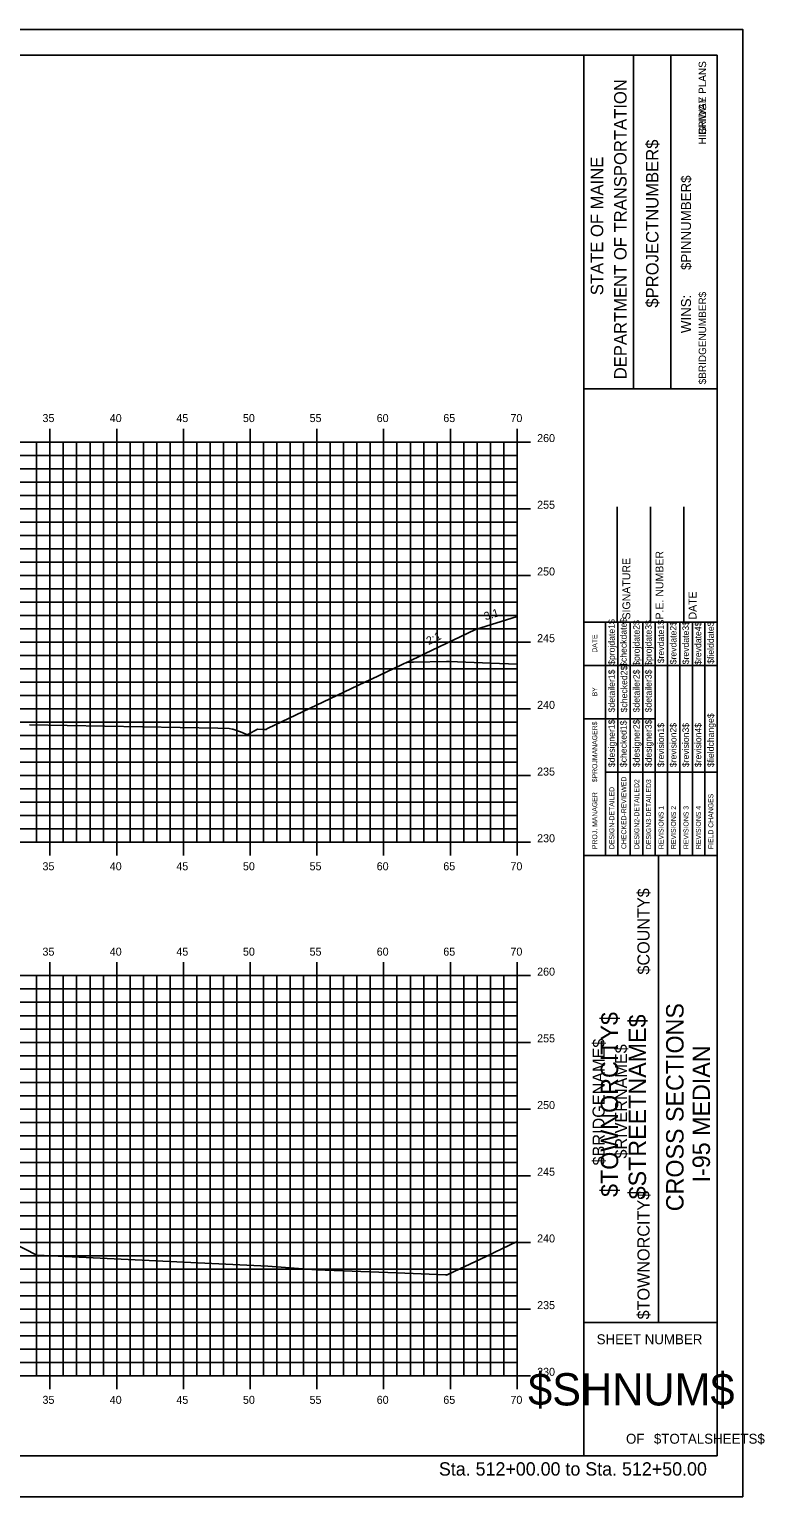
# Model space of a CAD drawing. Extents: x 1168600 to 1177589, y 610178 to 611246.
# Drawn here: x 1172877.5 to 1172932.6, y 610268.7 to 610378.7 of the extents above; entities that cross this region are included whole.
import ezdxf

# ---------------------------------------------------------------- set-up
doc = ezdxf.new("R2010")
doc.units = 0
for name, color, linetype in [('_Station Equation', 7, 'Continuous'), ('ANNOTATION', 7, 'Continuous'), ('BORDER', 7, 'Continuous'), ('BRIDGE_TITLE', 7, 'Continuous'), ('D_Text_Standard', 7, 'Continuous'), ('H_V ANNOTATION', 7, 'Continuous'), ('HIGHWAY_TITLE', 7, 'Continuous'), ('MAJOR', 7, 'Continuous'), ('MINOR', 7, 'Continuous'), ('PLOT BOUNDARY', 7, 'Continuous')]:
    doc.layers.add(name, color=color, linetype=linetype)

msp = doc.modelspace()

# ---------------------------------------------------------------- linework, layer by layer
at = {"layer": '_Station Equation'}
for points in [[(1172877.5, 610326.6), (1172891.61, 610326.36), (1172892.46, 610326.33), (1172892.7, 610326.28), (1172892.73, 610326.28), (1172893.31, 610326.09), (1172893.84, 610325.86), (1172893.87, 610325.88), (1172894.58, 610326.27), (1172894.98, 610326.26), (1172895.26, 610326.25), (1172895.26, 610326.25), (1172895.27, 610326.28), (1172895.27, 610326.28), (1172895.27, 610326.28), (1172895.27, 610326.28), (1172895.27, 610326.28), (1172895.27, 610326.28), (1172895.3, 610326.3), (1172895.4, 610326.35), (1172902.63, 610329.79), (1172903.01, 610329.97), (1172903.13, 610330.03), (1172905.39, 610331.1), (1172905.48, 610331.15), (1172905.8, 610331.3), (1172906.16, 610331.31), (1172906.27, 610331.31), (1172908.74, 610331.35), (1172908.94, 610331.36), (1172910.82, 610331.28), (1172912.07, 610331.23), (1172914.04, 610331.15)], [(1172878.09, 610286.84), (1172895.37, 610286.02), (1172898.99, 610285.75), (1172905.03, 610285.52), (1172908.68, 610285.38), (1172908.71, 610285.37), (1172908.75, 610285.37), (1172908.76, 610285.35), (1172908.91, 610285.43), (1172912.14, 610286.95), (1172912.32, 610287.04), (1172914.04, 610287.86)]]:
    msp.add_lwpolyline(points, dxfattribs=at)
at = {"layer": 'BORDER'}
for p, q in [((1172929.04, 610376.8), (1172769.04, 610376.8)), ((1172919.04, 610271.8), (1172919.04, 610376.8)), ((1172929.04, 610271.8), (1172929.04, 610376.8)), ((1172922.77, 610351.8), (1172922.77, 610376.8)), ((1172925.56, 610351.8), (1172925.56, 610376.8)), ((1172919.04, 610351.8), (1172929.04, 610351.8)), ((1172921.54, 610334.3), (1172921.54, 610342.95)), ((1172924.04, 610334.3), (1172924.04, 610342.95)), ((1172926.54, 610334.3), (1172926.54, 610342.95)), ((1172919.04, 610334.3), (1172929.04, 610334.3)), ((1172919.04, 610316.8), (1172929.04, 610316.8)), ((1172924.63, 610281.8), (1172924.63, 610316.8)), ((1172919.04, 610281.8), (1172929.04, 610281.8)), ((1172769.04, 610271.8), (1172929.04, 610271.8))]:
    msp.add_line(p, q, dxfattribs=at)
for points in [[(1172920.65, 610331.05), (1172920.65, 610334.3)], [(1172921.58, 610316.81), (1172921.58, 610334.3)], [(1172922.52, 610334.3), (1172922.52, 610316.81)], [(1172923.45, 610316.81), (1172923.45, 610334.3)], [(1172924.38, 610316.81), (1172924.38, 610334.3)], [(1172925.31, 610316.81), (1172925.31, 610334.3)], [(1172926.24, 610316.81), (1172926.24, 610334.3)], [(1172927.17, 610316.81), (1172927.17, 610334.3)], [(1172928.11, 610316.81), (1172928.11, 610334.3)], [(1172920.65, 610316.81), (1172920.65, 610333.6)], [(1172919.04, 610331.05), (1172929.04, 610331.05)], [(1172919.04, 610327.05), (1172920.65, 610327.05)], [(1172920.65, 610327.05), (1172924.38, 610327.05)], [(1172920.65, 610323.05), (1172929.04, 610323.05)]]:
    msp.add_lwpolyline(points, dxfattribs=at)
at = {"layer": 'D_Text_Standard'}
for points in [[(1172905.72, 610331.26), (1172907.1, 610331.92), (1172910.93, 610333.75), (1172914.04, 610334.73)], [(1172821.15, 610293.38), (1172822.25, 610293.93), (1172822.29, 610293.95), (1172824.72, 610295.16), (1172825.07, 610295.34), (1172825.45, 610295.34), (1172828.07, 610295.4), (1172830.09, 610295.34), (1172844.07, 610294.92), (1172846.09, 610294.86), (1172860.07, 610294.44), (1172862.69, 610294.36), (1172863.07, 610294.35), (1172863.51, 610294.13), (1172866.53, 610292.62), (1172873.19, 610289.29), (1172874.15, 610288.81), (1172874.45, 610288.66), (1172878.21, 610286.78)]]:
    msp.add_lwpolyline(points, dxfattribs=at)
at = {"layer": 'MAJOR'}
for p, q in [((1172879.04, 610348.8), (1172879.04, 610347.8)), ((1172884.04, 610348.8), (1172884.04, 610347.8)), ((1172889.04, 610348.8), (1172889.04, 610347.8)), ((1172894.04, 610348.8), (1172894.04, 610347.8)), ((1172899.04, 610348.8), (1172899.04, 610347.8)), ((1172904.04, 610348.8), (1172904.04, 610347.8)), ((1172909.04, 610348.8), (1172909.04, 610347.8)), ((1172914.04, 610348.8), (1172914.04, 610347.8)), ((1172774.04, 610347.8), (1172914.04, 610347.8)), ((1172774.04, 610347.8), (1172914.04, 610347.8)), ((1172879.04, 610317.8), (1172879.04, 610347.8)), ((1172884.04, 610317.8), (1172884.04, 610347.8)), ((1172889.04, 610317.8), (1172889.04, 610347.8)), ((1172894.04, 610317.8), (1172894.04, 610347.8)), ((1172899.04, 610317.8), (1172899.04, 610347.8)), ((1172904.04, 610317.8), (1172904.04, 610347.8)), ((1172909.04, 610317.8), (1172909.04, 610347.8)), ((1172915.04, 610347.8), (1172913.03, 610347.8)), ((1172914.04, 610317.8), (1172914.04, 610347.8)), ((1172914.04, 610317.8), (1172914.04, 610347.8)), ((1172774.04, 610342.8), (1172914.04, 610342.8)), ((1172915.04, 610342.8), (1172913.03, 610342.8)), ((1172774.04, 610337.8), (1172914.04, 610337.8)), ((1172915.04, 610337.8), (1172913.03, 610337.8)), ((1172774.04, 610332.8), (1172914.04, 610332.8)), ((1172915.04, 610332.8), (1172913.03, 610332.8)), ((1172774.04, 610327.8), (1172914.04, 610327.8)), ((1172915.04, 610327.8), (1172913.03, 610327.8)), ((1172774.04, 610322.8), (1172914.04, 610322.8)), ((1172915.04, 610322.8), (1172913.03, 610322.8)), ((1172774.04, 610317.8), (1172914.04, 610317.8)), ((1172774.04, 610317.8), (1172914.04, 610317.8)), ((1172879.04, 610316.8), (1172879.04, 610317.8)), ((1172884.04, 610316.8), (1172884.04, 610317.8)), ((1172889.04, 610316.8), (1172889.04, 610317.8)), ((1172894.04, 610316.8), (1172894.04, 610317.8)), ((1172899.04, 610316.8), (1172899.04, 610317.8)), ((1172904.04, 610316.8), (1172904.04, 610317.8)), ((1172909.04, 610316.8), (1172909.04, 610317.8)), ((1172915.04, 610317.8), (1172913.03, 610317.8)), ((1172914.04, 610316.8), (1172914.04, 610317.8)), ((1172879.04, 610308.8), (1172879.04, 610307.8)), ((1172884.04, 610308.8), (1172884.04, 610307.8)), ((1172889.04, 610308.8), (1172889.04, 610307.8)), ((1172894.04, 610308.8), (1172894.04, 610307.8)), ((1172899.04, 610308.8), (1172899.04, 610307.8)), ((1172904.04, 610308.8), (1172904.04, 610307.8)), ((1172909.04, 610308.8), (1172909.04, 610307.8)), ((1172914.04, 610308.8), (1172914.04, 610307.8)), ((1172774.04, 610307.8), (1172914.04, 610307.8)), ((1172774.04, 610307.8), (1172914.04, 610307.8)), ((1172879.04, 610277.8), (1172879.04, 610307.8)), ((1172884.04, 610277.8), (1172884.04, 610307.8)), ((1172889.04, 610277.8), (1172889.04, 610307.8)), ((1172894.04, 610277.8), (1172894.04, 610307.8)), ((1172899.04, 610277.8), (1172899.04, 610307.8)), ((1172904.04, 610277.8), (1172904.04, 610307.8)), ((1172909.04, 610277.8), (1172909.04, 610307.8)), ((1172915.04, 610307.8), (1172913.03, 610307.8)), ((1172914.04, 610277.8), (1172914.04, 610307.8)), ((1172914.04, 610277.8), (1172914.04, 610307.8)), ((1172774.04, 610302.8), (1172914.04, 610302.8)), ((1172915.04, 610302.8), (1172913.03, 610302.8)), ((1172774.04, 610297.8), (1172914.04, 610297.8)), ((1172915.04, 610297.8), (1172913.03, 610297.8)), ((1172774.04, 610292.8), (1172914.04, 610292.8)), ((1172915.04, 610292.8), (1172913.03, 610292.8)), ((1172774.04, 610287.8), (1172914.04, 610287.8)), ((1172915.04, 610287.8), (1172913.03, 610287.8)), ((1172774.04, 610282.8), (1172914.04, 610282.8)), ((1172915.04, 610282.8), (1172913.03, 610282.8)), ((1172774.04, 610277.8), (1172914.04, 610277.8)), ((1172774.04, 610277.8), (1172914.04, 610277.8)), ((1172879.04, 610276.8), (1172879.04, 610277.8)), ((1172884.04, 610276.8), (1172884.04, 610277.8)), ((1172889.04, 610276.8), (1172889.04, 610277.8)), ((1172894.04, 610276.8), (1172894.04, 610277.8)), ((1172899.04, 610276.8), (1172899.04, 610277.8)), ((1172904.04, 610276.8), (1172904.04, 610277.8)), ((1172909.04, 610276.8), (1172909.04, 610277.8)), ((1172915.04, 610277.8), (1172913.03, 610277.8)), ((1172914.04, 610276.8), (1172914.04, 610277.8))]:
    msp.add_line(p, q, dxfattribs=at)
at = {"layer": 'MINOR'}
for p, q in [((1172878.04, 610317.8), (1172878.04, 610347.8)), ((1172880.04, 610317.8), (1172880.04, 610347.8)), ((1172881.04, 610317.8), (1172881.04, 610347.8)), ((1172882.04, 610317.8), (1172882.04, 610347.8)), ((1172883.04, 610317.8), (1172883.04, 610347.8)), ((1172885.04, 610317.8), (1172885.04, 610347.8)), ((1172886.04, 610317.8), (1172886.04, 610347.8)), ((1172887.04, 610317.8), (1172887.04, 610347.8)), ((1172888.04, 610317.8), (1172888.04, 610347.8)), ((1172890.04, 610317.8), (1172890.04, 610347.8)), ((1172891.04, 610317.8), (1172891.04, 610347.8)), ((1172892.04, 610317.8), (1172892.04, 610347.8)), ((1172893.04, 610317.8), (1172893.04, 610347.8)), ((1172895.04, 610317.8), (1172895.04, 610347.8)), ((1172896.04, 610317.8), (1172896.04, 610347.8)), ((1172897.04, 610317.8), (1172897.04, 610347.8)), ((1172898.04, 610317.8), (1172898.04, 610347.8)), ((1172900.04, 610317.8), (1172900.04, 610347.8)), ((1172901.04, 610317.8), (1172901.04, 610347.8)), ((1172902.04, 610317.8), (1172902.04, 610347.8)), ((1172903.04, 610317.8), (1172903.04, 610347.8)), ((1172905.04, 610317.8), (1172905.04, 610347.8)), ((1172906.04, 610317.8), (1172906.04, 610347.8)), ((1172907.04, 610317.8), (1172907.04, 610347.8)), ((1172908.04, 610317.8), (1172908.04, 610347.8)), ((1172910.04, 610317.8), (1172910.04, 610347.8)), ((1172911.04, 610317.8), (1172911.04, 610347.8)), ((1172912.04, 610317.8), (1172912.04, 610347.8)), ((1172913.04, 610317.8), (1172913.04, 610347.8)), ((1172774.04, 610346.8), (1172914.04, 610346.8)), ((1172914.04, 610346.8), (1172913.03, 610346.8)), ((1172774.04, 610345.8), (1172914.04, 610345.8)), ((1172914.04, 610345.8), (1172913.03, 610345.8)), ((1172774.04, 610344.8), (1172914.04, 610344.8)), ((1172774.04, 610343.8), (1172914.04, 610343.8)), ((1172914.04, 610344.8), (1172913.03, 610344.8)), ((1172914.04, 610343.8), (1172913.03, 610343.8)), ((1172774.04, 610341.8), (1172914.04, 610341.8)), ((1172914.04, 610341.8), (1172913.03, 610341.8)), ((1172774.04, 610340.8), (1172914.04, 610340.8)), ((1172914.04, 610340.8), (1172913.03, 610340.8)), ((1172774.04, 610339.8), (1172914.04, 610339.8)), ((1172914.04, 610339.8), (1172913.03, 610339.8)), ((1172774.04, 610338.8), (1172914.04, 610338.8)), ((1172914.04, 610338.8), (1172913.03, 610338.8)), ((1172774.04, 610336.8), (1172914.04, 610336.8)), ((1172914.04, 610336.8), (1172913.03, 610336.8)), ((1172774.04, 610335.8), (1172914.04, 610335.8)), ((1172914.04, 610335.8), (1172913.03, 610335.8)), ((1172774.04, 610334.8), (1172914.04, 610334.8)), ((1172914.04, 610334.8), (1172913.03, 610334.8)), ((1172774.04, 610333.8), (1172914.04, 610333.8)), ((1172914.04, 610333.8), (1172913.03, 610333.8)), ((1172774.04, 610331.8), (1172914.04, 610331.8)), ((1172914.04, 610331.8), (1172913.03, 610331.8)), ((1172774.04, 610330.8), (1172914.04, 610330.8)), ((1172914.04, 610330.8), (1172913.03, 610330.8)), ((1172774.04, 610329.8), (1172914.04, 610329.8)), ((1172914.04, 610329.8), (1172913.03, 610329.8)), ((1172774.04, 610328.8), (1172914.04, 610328.8)), ((1172914.04, 610328.8), (1172913.03, 610328.8)), ((1172774.04, 610326.8), (1172914.04, 610326.8)), ((1172914.04, 610326.8), (1172913.03, 610326.8)), ((1172774.04, 610325.8), (1172914.04, 610325.8)), ((1172914.04, 610325.8), (1172913.03, 610325.8)), ((1172774.04, 610324.8), (1172914.04, 610324.8)), ((1172914.04, 610324.8), (1172913.03, 610324.8)), ((1172774.04, 610323.8), (1172914.04, 610323.8)), ((1172914.04, 610323.8), (1172913.03, 610323.8)), ((1172774.04, 610321.8), (1172914.04, 610321.8)), ((1172914.04, 610321.8), (1172913.03, 610321.8)), ((1172774.04, 610320.8), (1172914.04, 610320.8)), ((1172914.04, 610320.8), (1172913.03, 610320.8)), ((1172774.04, 610319.8), (1172914.04, 610319.8)), ((1172914.04, 610319.8), (1172913.03, 610319.8)), ((1172774.04, 610318.8), (1172914.04, 610318.8)), ((1172914.04, 610318.8), (1172913.03, 610318.8)), ((1172878.04, 610277.8), (1172878.04, 610307.8)), ((1172880.04, 610277.8), (1172880.04, 610307.8)), ((1172881.04, 610277.8), (1172881.04, 610307.8)), ((1172882.04, 610277.8), (1172882.04, 610307.8)), ((1172883.04, 610277.8), (1172883.04, 610307.8)), ((1172885.04, 610277.8), (1172885.04, 610307.8)), ((1172886.04, 610277.8), (1172886.04, 610307.8)), ((1172887.04, 610277.8), (1172887.04, 610307.8)), ((1172888.04, 610277.8), (1172888.04, 610307.8)), ((1172890.04, 610277.8), (1172890.04, 610307.8)), ((1172891.04, 610277.8), (1172891.04, 610307.8)), ((1172892.04, 610277.8), (1172892.04, 610307.8)), ((1172893.04, 610277.8), (1172893.04, 610307.8)), ((1172895.04, 610277.8), (1172895.04, 610307.8)), ((1172896.04, 610277.8), (1172896.04, 610307.8)), ((1172897.04, 610277.8), (1172897.04, 610307.8)), ((1172898.04, 610277.8), (1172898.04, 610307.8)), ((1172900.04, 610277.8), (1172900.04, 610307.8)), ((1172901.04, 610277.8), (1172901.04, 610307.8)), ((1172902.04, 610277.8), (1172902.04, 610307.8)), ((1172903.04, 610277.8), (1172903.04, 610307.8)), ((1172905.04, 610277.8), (1172905.04, 610307.8)), ((1172906.04, 610277.8), (1172906.04, 610307.8)), ((1172907.04, 610277.8), (1172907.04, 610307.8)), ((1172908.04, 610277.8), (1172908.04, 610307.8)), ((1172910.04, 610277.8), (1172910.04, 610307.8)), ((1172911.04, 610277.8), (1172911.04, 610307.8)), ((1172912.04, 610277.8), (1172912.04, 610307.8)), ((1172913.04, 610277.8), (1172913.04, 610307.8)), ((1172774.04, 610306.8), (1172914.04, 610306.8)), ((1172914.04, 610306.8), (1172913.03, 610306.8)), ((1172774.04, 610305.8), (1172914.04, 610305.8)), ((1172914.04, 610305.8), (1172913.03, 610305.8)), ((1172774.04, 610304.8), (1172914.04, 610304.8)), ((1172914.04, 610304.8), (1172913.03, 610304.8)), ((1172774.04, 610303.8), (1172914.04, 610303.8)), ((1172914.04, 610303.8), (1172913.03, 610303.8)), ((1172774.04, 610301.8), (1172914.04, 610301.8)), ((1172914.04, 610301.8), (1172913.03, 610301.8)), ((1172774.04, 610300.8), (1172914.04, 610300.8)), ((1172774.04, 610299.8), (1172914.04, 610299.8)), ((1172914.04, 610300.8), (1172913.03, 610300.8)), ((1172914.04, 610299.8), (1172913.03, 610299.8)), ((1172774.04, 610298.8), (1172914.04, 610298.8)), ((1172914.04, 610298.8), (1172913.03, 610298.8)), ((1172774.04, 610296.8), (1172914.04, 610296.8)), ((1172914.04, 610296.8), (1172913.03, 610296.8)), ((1172774.04, 610295.8), (1172914.04, 610295.8)), ((1172914.04, 610295.8), (1172913.03, 610295.8)), ((1172774.04, 610294.8), (1172914.04, 610294.8)), ((1172914.04, 610294.8), (1172913.03, 610294.8)), ((1172774.04, 610293.8), (1172914.04, 610293.8)), ((1172914.04, 610293.8), (1172913.03, 610293.8)), ((1172774.04, 610291.8), (1172914.04, 610291.8)), ((1172914.04, 610291.8), (1172913.03, 610291.8)), ((1172774.04, 610290.8), (1172914.04, 610290.8)), ((1172914.04, 610290.8), (1172913.03, 610290.8)), ((1172774.04, 610289.8), (1172914.04, 610289.8)), ((1172774.04, 610288.8), (1172914.04, 610288.8)), ((1172914.04, 610289.8), (1172913.03, 610289.8)), ((1172914.04, 610288.8), (1172913.03, 610288.8)), ((1172774.04, 610286.8), (1172914.04, 610286.8)), ((1172914.04, 610286.8), (1172913.03, 610286.8)), ((1172774.04, 610285.8), (1172914.04, 610285.8)), ((1172914.04, 610285.8), (1172913.03, 610285.8)), ((1172774.04, 610284.8), (1172914.04, 610284.8)), ((1172914.04, 610284.8), (1172913.03, 610284.8)), ((1172774.04, 610283.8), (1172914.04, 610283.8)), ((1172914.04, 610283.8), (1172913.03, 610283.8)), ((1172774.04, 610281.8), (1172914.04, 610281.8)), ((1172914.04, 610281.8), (1172913.03, 610281.8)), ((1172774.04, 610280.8), (1172914.04, 610280.8)), ((1172914.04, 610280.8), (1172913.03, 610280.8)), ((1172774.04, 610279.8), (1172914.04, 610279.8)), ((1172914.04, 610279.8), (1172913.03, 610279.8)), ((1172774.04, 610278.8), (1172914.04, 610278.8)), ((1172914.04, 610278.8), (1172913.03, 610278.8))]:
    msp.add_line(p, q, dxfattribs=at)
at = {"layer": 'PLOT BOUNDARY'}
msp.add_lwpolyline([(1172760.94, 610268.74), (1172930.94, 610268.74), (1172930.94, 610378.74), (1172760.94, 610378.74)], close=True, dxfattribs=at)

# ---------------------------------------------------------------- texts
at = {"layer": 'ANNOTATION'}
for s, rotation, p in [('3:1', 17.5737, (1172911.67, 610334.43)), ('2:1', 25.478, (1172907.41, 610332.58))]:
    msp.add_text(s, height=0.6, rotation=rotation, dxfattribs=at).set_placement(p)
at = {"layer": 'BORDER'}
for s, height, rotation, p in [('DEPARTMENT OF TRANSPORTATION', 0.9318, 90, (1172922.24, 610352.51)), ('$PROJECTNUMBER$', 0.9318, 90, (1172924.63, 610357.88)), ('STATE OF MAINE', 0.9318, 90, (1172920.49, 610358.81)), ('$PINNUMBER$', 0.7453, 90, (1172927.07, 610360.7)), ('WINS:', 0.745, 90, (1172927.07, 610355.97)), ('P.E. NUMBER', 0.5906, 90, (1172925, 610334.5)), ('SIGNATURE', 0.591, 90, (1172922.52, 610334.5)), ('DATE', 0.591, 90, (1172927.48, 610334.5)), ('$projdate1$', 0.4845, 90, (1172921.36, 610331.1)), ('$checkdate$', 0.4845, 90, (1172922.25, 610330.95)), ('$projdate2$', 0.4845, 90, (1172923.22, 610331.03)), ('$projdate3$', 0.4845, 90, (1172924.12, 610331.03)), ('$revdate1$', 0.485, 90, (1172925.05, 610331.22)), ('$revdate2$', 0.485, 90, (1172925.98, 610331.14)), ('$revdate3$', 0.485, 90, (1172926.91, 610331.14)), ('$revdate4$', 0.485, 90, (1172927.84, 610331.1)), ('$fielddate$', 0.4845, 90, (1172928.78, 610331.18)), ('DATE', 0.371, 90, (1172920.04, 610332.01)), ('$detailer1$', 0.4845, 90, (1172921.36, 610327.54)), ('$checked2$', 0.485, 90, (1172922.29, 610327.54)), ('$detailer2$', 0.4845, 90, (1172923.22, 610327.54)), ('$detailer3$', 0.4845, 90, (1172924.12, 610327.54)), ('BY', 0.371, 90, (1172920.04, 610328.74)), ('$fieldchange$', 0.4845, 90, (1172928.78, 610323.43)), ('$PROJMANAGER$', 0.3727, 90, (1172920.04, 610322.3)), ('$designer1$', 0.4845, 90, (1172921.36, 610323.43)), ('$checked1$', 0.485, 90, (1172922.25, 610323.43)), ('$designer2$', 0.4845, 90, (1172923.22, 610323.43)), ('$designer3$', 0.4845, 90, (1172924.12, 610323.43)), ('$revision1$', 0.4845, 90, (1172925.05, 610323.43)), ('$revision2$', 0.4845, 90, (1172925.98, 610323.43)), ('$revision3$', 0.4845, 90, (1172926.91, 610323.43)), ('$revision4$', 0.4845, 90, (1172927.84, 610323.43)), ('CHECKED-REVIEWED', 0.3727, 90, (1172922.22, 610317.29)), ('DESIGN2-DETAILED2', 0.3727, 90, (1172923.19, 610317.29)), ('DESIGN3-DETAILED3', 0.3727, 90, (1172924.08, 610317.29)), ('PROJ. MANAGER', 0.3727, 90, (1172920.04, 610317.29)), ('DESIGN-DETAILED', 0.3727, 90, (1172921.32, 610317.29)), ('FIELD CHANGES', 0.3727, 90, (1172928.74, 610317.29)), ('REVISIONS 1', 0.3727, 90, (1172925.01, 610317.29)), ('REVISIONS 2', 0.3727, 90, (1172925.94, 610317.29)), ('REVISIONS 3', 0.3727, 90, (1172926.88, 610317.29)), ('REVISIONS 4', 0.3727, 90, (1172927.81, 610317.29)), ('CROSS SECTIONS', 1.3043, 90, (1172926.51, 610290.14)), ('I-95 MEDIAN', 1.3043, 90, (1172928.49, 610292.3)), ('SHEET NUMBER', 0.7453, 360, (1172920, 610280.17)), ('$SHNUM$', 2.419, 360, (1172914.87, 610275.58)), ('OF', 0.745, 360, (1172922.2, 610272.71)), ('$TOTALSHEETS$', 0.7453, 360, (1172924.29, 610272.71))]:
    msp.add_text(s, height=height, rotation=rotation, dxfattribs=at).set_placement(p)
at = {"layer": 'BRIDGE_TITLE'}
for s, height, p in [('BRIDGE PLANS', 0.559, (1172928.2, 610370.83)), ('$BRIDGENUMBER$', 0.559, (1172928.2, 610352.13)), ('$COUNTY$', 0.907, (1172923.96, 610307.88)), ('$BRIDGENAME$', 0.9072, (1172920.6, 610293.57)), ('$RIVERNAME$', 0.9072, (1172922.28, 610294.09)), ('$TOWNORCITY$', 0.9072, (1172923.96, 610282.03))]:
    msp.add_text(s, height=height, rotation=90, dxfattribs=at).set_placement(p)
at = {"layer": 'H_V ANNOTATION'}
for s, height, p in [('35', 0.6, (1172878.48, 610349.3)), ('40', 0.6, (1172883.52, 610349.3)), ('45', 0.6, (1172888.51, 610349.3)), ('50', 0.6, (1172893.5, 610349.3)), ('55', 0.6, (1172898.49, 610349.3)), ('60', 0.6, (1172903.52, 610349.3)), ('65', 0.6, (1172908.51, 610349.3)), ('70', 0.6, (1172913.54, 610349.3)), ('260', 0.6, (1172915.54, 610347.8)), ('255', 0.6, (1172915.54, 610342.8)), ('250', 0.6, (1172915.54, 610337.8)), ('245', 0.6, (1172915.54, 610332.8)), ('240', 0.6, (1172915.54, 610327.8)), ('235', 0.6, (1172915.54, 610322.8)), ('230', 0.6, (1172915.54, 610317.8)), ('35', 0.6, (1172878.48, 610315.7)), ('40', 0.6, (1172883.52, 610315.7)), ('45', 0.6, (1172888.51, 610315.7)), ('50', 0.6, (1172893.5, 610315.7)), ('55', 0.6, (1172898.49, 610315.7)), ('60', 0.6, (1172903.52, 610315.7)), ('65', 0.6, (1172908.51, 610315.7)), ('70', 0.6, (1172913.54, 610315.7)), ('35', 0.6, (1172878.48, 610309.3)), ('40', 0.6, (1172883.52, 610309.3)), ('45', 0.6, (1172888.51, 610309.3)), ('50', 0.6, (1172893.5, 610309.3)), ('55', 0.6, (1172898.49, 610309.3)), ('60', 0.6, (1172903.52, 610309.3)), ('65', 0.6, (1172908.51, 610309.3)), ('70', 0.6, (1172913.54, 610309.3)), ('260', 0.6, (1172915.54, 610307.8)), ('255', 0.6, (1172915.54, 610302.8)), ('250', 0.6, (1172915.54, 610297.8)), ('245', 0.6, (1172915.54, 610292.8)), ('240', 0.6, (1172915.54, 610287.8)), ('235', 0.6, (1172915.54, 610282.8)), ('230', 0.6, (1172915.54, 610277.8)), ('35', 0.6, (1172878.48, 610275.7)), ('40', 0.6, (1172883.52, 610275.7)), ('45', 0.6, (1172888.51, 610275.7)), ('50', 0.6, (1172893.5, 610275.7)), ('55', 0.6, (1172898.49, 610275.7)), ('60', 0.6, (1172903.52, 610275.7)), ('65', 0.6, (1172908.51, 610275.7)), ('70', 0.6, (1172913.54, 610275.7)), ('Sta. 512+00.00 to Sta. 512+50.00', 1.0002, (1172908.18, 610270.32))]:
    msp.add_text(s, height=height, dxfattribs=at).set_placement(p)
at = {"layer": 'HIGHWAY_TITLE'}
for s, height, p in [('HIGHWAY PLANS', 0.559, (1172928.2, 610370.12)), ('$TOWNORCITY$', 1.3043, (1172921.61, 610291.21)), ('$STREETNAME$', 1.3043, (1172923.7, 610291.03))]:
    msp.add_text(s, height=height, rotation=90, dxfattribs=at).set_placement(p)

doc.saveas('drawing.dxf')
